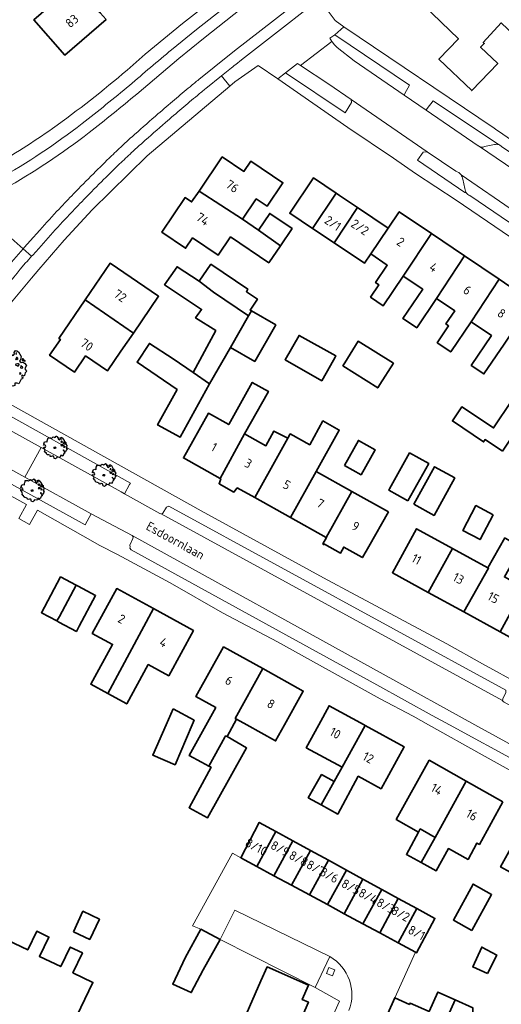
# Model space of a CAD drawing. Header units: metres. Extents: x 152391 to 157968, y 462336 to 467280.
# Tile 481 of 656: x 154273 to 154345, y 466458 to 466605. Entities that reach past the tile are written whole.
import ezdxf
from ezdxf.enums import TextEntityAlignment as Align

# ---------------------------------------------------------------- set-up
doc = ezdxf.new("R2010")
doc.units = ezdxf.units.M
doc.header["$LTSCALE"] = 0.75
doc.layers.get('0').update_dxf_attribs({"lineweight": 25})
for name, color, linetype, lineweight in [('B-GV-GR-BOOM-S', 252, 'Continuous', 25), ('B-WE-GR-BEPLANTING_CULTUUR_BODEMBEDEKKER-GV', 251, 'Continuous', 18), ('B-WE-GR-GROENVOORZIENING-GV', 251, 'Continuous', 18), ('B-WE-OG-BEBOUWING-GV', 6, 'Continuous', 35), ('B-WE-OG-BEBOUWING-T18', 1, 'Continuous', 18), ('B-WE-OG-TERREIN_CULTUURSCHEIDING-GV', 251, 'Continuous', 18), ('B-WE-OG-TOPOGRAFIE-T18', 1, 'Continuous', 18), ('B-WE-VH-VERHARDING_ASFALT-GV', 251, 'Continuous', 18), ('B-WE-VH-VERHARDING_BETONSTRAATSTEEN-GV', 251, 'Continuous', 18), ('B-WE-VH-VERHARDING_STRAATBAKSTEEN-GV', 251, 'Continuous', 18), ('B-WE-VH-VERHARDING_TEGEL-GV', 251, 'Continuous', 18)]:
    doc.layers.add(name, color=color, linetype=linetype, lineweight=lineweight)
doc.styles.add('NLCS-ISO-M750-T18', font='NLCS-ISO.ttf', dxfattribs={"height": 1.35})

# ---------------------------------------------------------------- blocks, each defined once
blk = doc.blocks.new('SGR-BOOM_21_30')
at = {"linetype": 'Continuous'}
for p, q in [((-1.05, 1.33), (-1.02, 1.5)), ((-1.02, 1.5), (-0.67, 1.5)), ((-0.67, 1.5), (-0.52, 1.43)), ((-0.47, 1.45), (-0.37, 1.55)), ((-0.37, 1.55), (-0.23, 1.65)), ((-0.23, 1.65), (-0.13, 1.58)), ((-0.13, 1.58), (-0.06, 1.52)), ((-0.06, 1.52), (0.07, 1.58)), ((0.07, 1.58), (0.2, 1.71)), ((0.2, 1.71), (0.26, 1.73)), ((0.26, 1.73), (0.33, 1.7)), ((0.33, 1.7), (0.39, 1.65)), ((0.4, 1.53), (0.38, 1.5)), ((0.38, 1.5), (0.53, 1.52)), ((0.39, 1.65), (0.4, 1.53)), ((0.54, 1.48), (0.51, 1.29)), ((0.53, 1.52), (0.54, 1.48)), ((0.79, 1.4), (0.89, 1.56)), ((0.89, 1.56), (1.02, 1.53)), ((1.02, 1.53), (1.16, 1.45)), ((-1.7, 0.37), (-1.66, 0.48)), ((-1.49, 0.41), (-1.7, 0.37)), ((-1.68, -0.03), (-1.67, 0.09)), ((-1.67, 0.09), (-1.39, 0.07)), ((-1.66, 0.48), (-1.6, 0.53)), ((-1.63, 0.58), (-1.53, 0.87)), ((-1.6, 0.53), (-1.63, 0.58)), ((-1.53, 0.87), (-1.46, 0.86)), ((-1.42, 0.33), (-1.49, 0.41)), ((-1.46, 0.86), (-1.34, 0.91)), ((-1.33, 0.18), (-1.42, 0.33)), ((-1.39, 0.07), (-1.33, 0.18)), ((-1.34, 0.91), (-1.18, 0.86)), ((-1.18, 0.86), (-1.12, 0.92)), ((-1.13, 1.09), (-1.11, 1.19)), ((-1.12, 0.92), (-1.13, 1.09)), ((-1.11, 1.19), (-1.05, 1.33)), ((-0.52, 1.43), (-0.47, 1.45)), ((0.51, 1.29), (0.57, 1.24)), ((0.57, 1.24), (0.69, 1.15)), ((0.69, 1.15), (0.75, 1.2)), ((0.75, 1.2), (0.8, 1.29)), ((0.8, 1.29), (0.79, 1.4)), ((0.94, 0.91), (0.89, 0.87)), ((0.89, 0.87), (0.93, 0.83)), ((0.93, 0.41), (0.89, 0.33)), ((0.89, 0.33), (1.03, 0.32)), ((0.97, 1.37), (0.93, 1.33)), ((0.93, 1.33), (0.95, 1.25)), ((0.93, 0.83), (0.98, 0.84)), ((1.05, 0.46), (0.93, 0.41)), ((0.97, 0.97), (0.94, 0.91)), ((0.95, 1.25), (0.96, 1.24)), ((0.96, 1.27), (0.97, 1.37)), ((1.03, 0.97), (0.97, 0.97)), ((0.98, 0.84), (1.03, 0.78)), ((1.08, 0.94), (1.03, 0.97)), ((1.03, 0.78), (1.08, 0.84)), ((1.03, 0.32), (1.11, 0.25)), ((1.11, 0.46), (1.05, 0.46)), ((1.12, 0.87), (1.08, 0.94)), ((1.08, 0.84), (1.12, 0.87)), ((1.22, 0.4), (1.11, 0.46)), ((1.11, 0.25), (1.2, 0.37)), ((1.16, 1.45), (1.25, 1.27)), ((1.2, 0.37), (1.24, 0.41)), ((1.32, 0.79), (1.23, 0.69)), ((1.23, 0.69), (1.27, 0.63)), ((1.25, 1.27), (1.38, 1.06)), ((1.27, 0.63), (1.38, 0.56)), ((1.34, 0.18), (1.31, 0.1)), ((1.43, 0.05), (1.31, 0.1)), ((1.38, 1.06), (1.32, 0.79)), ((1.36, 0.3), (1.34, 0.23)), ((1.34, 0.23), (1.34, 0.18)), ((1.43, 0.23), (1.36, 0.3)), ((1.38, 0.56), (1.44, 0.6)), ((1.47, 0.2), (1.43, 0.23)), ((1.43, 0.05), (1.51, 0.14)), ((1.47, 0.86), (1.44, 0.81)), ((1.44, 0.81), (1.46, 0.74)), ((1.44, 0.6), (1.57, 0.56)), ((1.46, 0.74), (1.53, 0.69)), ((1.54, 0.86), (1.47, 0.86)), ((1.51, 0.14), (1.47, 0.2)), ((1.53, 0.73), (1.64, 0.68)), ((1.53, 0.69), (1.54, 0.73)), ((1.62, 0.76), (1.54, 0.86)), ((1.57, 0.56), (1.64, 0.51)), ((1.73, 0.71), (1.62, 0.76)), ((1.64, 0.68), (1.73, 0.71)), ((1.64, 0.51), (1.81, 0.32)), ((1.72, 0.1), (1.67, 0.04)), ((1.67, 0.04), (1.76, -0.09)), ((1.81, 0.32), (1.72, 0.1)), ((-1.54, -0.18), (-1.68, -0.03)), ((-1.55, -0.51), (-1.49, -0.42)), ((-1.35, -0.75), (-1.55, -0.51)), ((-1.44, -0.32), (-1.54, -0.18)), ((-1.49, -0.42), (-1.44, -0.32)), ((-1.25, -0.78), (-1.35, -0.75)), ((-1.27, -0.9), (-1.25, -0.78)), ((-1.11, -1.05), (-1.27, -0.9)), ((-0.91, -1.08), (-1.11, -1.05)), ((-0.67, -1.18), (-0.91, -1.08)), ((-0.68, -1.29), (-0.67, -1.18)), ((-0.55, -1.33), (-0.68, -1.29)), ((-0.4, -1.26), (-0.55, -1.33)), ((-0.19, -1.28), (-0.4, -1.26)), ((-0.16, -1.43), (-0.19, -1.28)), ((-0.13, -1.49), (-0.16, -1.43)), ((0.36, -1.38), (0.25, -1.52)), ((0.68, -1.44), (0.36, -1.38)), ((0.83, -1.36), (0.68, -1.44)), ((0.84, -1.16), (0.83, -1.36)), ((1.03, -1.18), (0.84, -1.16)), ((1.18, -1.24), (1.03, -1.18)), ((1.29, -1.01), (1.18, -1.24)), ((1.29, -0.29), (1.24, -0.36)), ((1.24, -0.36), (1.25, -0.42)), ((1.26, -0.42), (1.33, -0.41)), ((1.33, -0.34), (1.29, -0.29)), ((1.36, -0.88), (1.29, -1.01)), ((1.33, -0.41), (1.33, -0.34)), ((1.37, -0.83), (1.36, -0.88)), ((1.48, -0.8), (1.37, -0.83)), ((1.46, -0.47), (1.39, -0.59)), ((1.39, -0.59), (1.43, -0.64)), ((1.43, -0.64), (1.5, -0.7)), ((1.58, -0.59), (1.46, -0.47)), ((1.5, -0.7), (1.48, -0.8)), ((1.66, -0.52), (1.58, -0.59)), ((1.68, -0.42), (1.66, -0.52)), ((1.72, -0.31), (1.68, -0.42)), ((1.84, -0.18), (1.72, -0.31)), ((1.76, -0.09), (1.84, -0.18)), ((-0.1, -1.61), (-0.13, -1.49)), ((0.11, -1.67), (-0.1, -1.61)), ((0.25, -1.52), (0.11, -1.67))]:
    blk.add_line(p, q, dxfattribs=at)
blk.add_circle((0, 0), 0.126, dxfattribs=at)
blk = doc.blocks.new('SGR-BOOM_50_100')
at = {"linetype": 'Continuous'}
for p, q in [((0.12, 2.81), (0.36, 3.04)), ((0.36, 3.04), (0.47, 3.07)), ((0.47, 3.07), (0.59, 3.02)), ((0.59, 3.02), (0.69, 2.93)), ((-2.9, 1.03), (-2.72, 1.56)), ((-2.72, 1.56), (-2.59, 1.53)), ((-2.59, 1.53), (-2.39, 1.61)), ((-2.39, 1.61), (-2.1, 1.53)), ((-2.1, 1.53), (-1.99, 1.64)), ((-2.01, 1.93), (-1.97, 2.11)), ((-1.99, 1.64), (-2.01, 1.93)), ((-1.97, 2.11), (-1.87, 2.37)), ((-1.87, 2.37), (-1.81, 2.66)), ((-1.81, 2.66), (-1.19, 2.66)), ((-1.19, 2.66), (-0.92, 2.55)), ((-0.92, 2.55), (-0.84, 2.58)), ((-0.84, 2.58), (-0.65, 2.75)), ((-0.65, 2.75), (-0.4, 2.93)), ((-0.4, 2.93), (-0.24, 2.81)), ((-0.24, 2.81), (-0.11, 2.69)), ((-0.11, 2.69), (0.12, 2.81)), ((0.72, 2.72), (0.67, 2.66)), ((0.67, 2.66), (0.94, 2.69)), ((0.69, 2.93), (0.72, 2.72)), ((0.96, 2.64), (0.9, 2.29)), ((0.9, 2.29), (1, 2.2)), ((0.94, 2.69), (0.96, 2.64)), ((1, 2.2), (1.23, 2.05)), ((1.23, 2.05), (1.34, 2.14)), ((1.34, 2.14), (1.42, 2.29)), ((1.4, 2.49), (1.58, 2.78)), ((1.42, 2.29), (1.4, 2.49)), ((1.58, 2.78), (1.81, 2.72)), ((1.67, 1.61), (1.58, 1.56)), ((1.58, 1.56), (1.65, 1.47)), ((1.73, 2.43), (1.65, 2.37)), ((1.65, 2.37), (1.69, 2.23)), ((1.65, 1.47), (1.75, 1.5)), ((1.73, 1.73), (1.67, 1.61)), ((1.69, 2.23), (1.71, 2.2)), ((1.71, 2.26), (1.73, 2.43)), ((1.83, 1.73), (1.73, 1.73)), ((1.75, 1.5), (1.83, 1.38)), ((1.81, 2.72), (2.06, 2.58)), ((1.91, 1.67), (1.83, 1.73)), ((1.83, 1.38), (1.91, 1.5)), ((2, 1.56), (1.91, 1.67)), ((1.91, 1.5), (2, 1.56)), ((2.06, 2.58), (2.22, 2.26)), ((2.22, 2.26), (2.45, 1.88)), ((2.45, 1.88), (2.35, 1.41)), ((2.62, 1.53), (2.56, 1.44)), ((2.74, 1.53), (2.62, 1.53)), ((2.89, 1.35), (2.74, 1.53)), ((-3.03, 0.65), (-2.94, 0.85)), ((-2.65, 0.74), (-3.03, 0.65)), ((-2.99, -0.05), (-2.96, 0.15)), ((-2.96, 0.15), (-2.47, 0.12)), ((-2.94, 0.85), (-2.84, 0.94)), ((-2.84, 0.94), (-2.9, 1.03)), ((-2.53, 0.59), (-2.65, 0.74)), ((-2.37, 0.33), (-2.53, 0.59)), ((-2.47, 0.12), (-2.37, 0.33)), ((1.65, 0.74), (1.58, 0.59)), ((1.58, 0.59), (1.83, 0.56)), ((1.87, 0.82), (1.65, 0.74)), ((1.83, 0.56), (1.98, 0.45)), ((1.98, 0.82), (1.87, 0.82)), ((2.16, 0.71), (1.98, 0.82)), ((1.98, 0.45), (2.14, 0.65)), ((2.14, 0.65), (2.2, 0.74)), ((2.35, 1.41), (2.18, 1.23)), ((2.18, 1.23), (2.27, 1.12)), ((2.27, 1.12), (2.45, 1)), ((2.39, 0.33), (2.33, 0.18)), ((2.55, 0.09), (2.33, 0.18)), ((2.41, 0.53), (2.39, 0.42)), ((2.39, 0.42), (2.39, 0.33)), ((2.53, 0.42), (2.41, 0.53)), ((2.45, 1), (2.56, 1.06)), ((2.62, 0.36), (2.53, 0.42)), ((2.55, 0.09), (2.68, 0.24)), ((2.56, 1.44), (2.6, 1.32)), ((2.56, 1.06), (2.78, 1)), ((2.6, 1.32), (2.72, 1.23)), ((2.68, 0.24), (2.62, 0.36)), ((2.72, 1.29), (2.91, 1.2)), ((2.72, 1.23), (2.74, 1.29)), ((2.78, 1), (2.91, 0.91)), ((3.07, 1.26), (2.89, 1.35)), ((2.91, 1.2), (3.07, 1.26)), ((2.91, 0.91), (3.22, 0.56)), ((3.05, 0.18), (2.97, 0.07)), ((2.97, 0.07), (3.13, -0.17)), ((3.22, 0.56), (3.05, 0.18)), ((-2.74, -0.31), (-2.99, -0.05)), ((-2.76, -0.9), (-2.65, -0.75)), ((-2.41, -1.34), (-2.76, -0.9)), ((-2.55, -0.58), (-2.74, -0.31)), ((-2.65, -0.75), (-2.55, -0.58)), ((-2.22, -1.39), (-2.41, -1.34)), ((-2.26, -1.6), (-2.22, -1.39)), ((2.29, -0.52), (2.2, -0.64)), ((2.2, -0.64), (2.22, -0.75)), ((2.25, -0.75), (2.37, -0.72)), ((2.37, -0.61), (2.29, -0.52)), ((2.37, -0.72), (2.37, -0.61)), ((2.64, -1.42), (2.43, -1.48)), ((2.6, -0.84), (2.47, -1.04)), ((2.47, -1.04), (2.53, -1.13)), ((2.53, -1.13), (2.66, -1.25)), ((2.8, -1.04), (2.6, -0.84)), ((2.66, -1.25), (2.64, -1.42)), ((2.95, -0.93), (2.8, -1.04)), ((2.99, -0.75), (2.95, -0.93)), ((3.05, -0.55), (2.99, -0.75)), ((3.28, -0.31), (3.05, -0.55)), ((3.13, -0.17), (3.28, -0.31)), ((-1.97, -1.86), (-2.26, -1.6)), ((-1.62, -1.92), (-1.97, -1.86)), ((-1.19, -2.1), (-1.62, -1.92)), ((-1.21, -2.3), (-1.19, -2.1)), ((-0.98, -2.36), (-1.21, -2.3)), ((-0.71, -2.24), (-0.98, -2.36)), ((-0.34, -2.27), (-0.71, -2.24)), ((-0.28, -2.53), (-0.34, -2.27)), ((-0.24, -2.65), (-0.28, -2.53)), ((-0.17, -2.85), (-0.24, -2.65)), ((0.2, -2.97), (-0.17, -2.85)), ((0.45, -2.71), (0.2, -2.97)), ((0.63, -2.45), (0.45, -2.71)), ((1.21, -2.56), (0.63, -2.45)), ((1.48, -2.42), (1.21, -2.56)), ((1.5, -2.07), (1.48, -2.42)), ((1.83, -2.1), (1.5, -2.07)), ((2.1, -2.21), (1.83, -2.1)), ((2.29, -1.8), (2.1, -2.21)), ((2.41, -1.57), (2.29, -1.8)), ((2.43, -1.48), (2.41, -1.57))]:
    blk.add_line(p, q, dxfattribs=at)
blk.add_circle((0, 0), 0.225, dxfattribs=at)

msp = doc.modelspace()

# ---------------------------------------------------------------- linework, layer by layer
at = {"layer": 'B-WE-GR-BEPLANTING_CULTUUR_BODEMBEDEKKER-GV'}
for points in [[(154330.37, 466594.08), (154330.47, 466594.32), (154331.16, 466595.58), (154320.02, 466603.1), (154319.26, 466602.59), (154319.56, 466602.11), (154319.6, 466602.05), (154319.97, 466601.61), (154320.38, 466601.21), (154322.9, 466599.2)], [(154314.45, 466598.82), (154312.64, 466597.4), (154321.56, 466591.43), (154322.52, 466592.97), (154322.46, 466593.43), (154322.46, 466593.43), (154319.14, 466595.71), (154314.89, 466598.53)]]:
    msp.add_lwpolyline(points, close=True, dxfattribs=at)
for points in [[(154344.48, 466586.69), (154334.71, 466593.25), (154333.82, 466592.1), (154333.64, 466591.85), (154341.45, 466586.5), (154341.46, 466586.5)], [(154342.4, 466586.4), (154343.89, 466586.69)], [(154338.08, 466582.72), (154333.82, 466585.64), (154333.22, 466585.55), (154332.38, 466584.35), (154339.43, 466579.55), (154339.7, 466579.42)], [(154339.46, 466580.12), (154339.12, 466581.52)]]:
    msp.add_lwpolyline(points, dxfattribs=at)
for points in [[(154341.46, 466586.5, 0.247608), (154342.4, 466586.4)], [(154343.89, 466586.69, -0.161561), (154344.48, 466586.69)], [(154338.87, 466582.17, 0.177729), (154338.08, 466582.72)], [(154339.12, 466581.52, 0.12716), (154338.87, 466582.17)], [(154339.7, 466579.42, -0.187785), (154339.46, 466580.12)]]:
    msp.add_lwpolyline(points, format="xyb", dxfattribs=at)
at = {"layer": 'B-WE-GR-GROENVOORZIENING-GV'}
msp.add_lwpolyline([(154320.02, 466463.37), (154319.14, 466463.74), (154318.77, 466462.85), (154319.66, 466462.48)], close=True, dxfattribs=at)
at = {"layer": 'B-WE-OG-BEBOUWING-GV'}
for points in [[(154288.01, 466609.03), (154290.26, 466611), (154286.71, 466615.07), (154281.44, 466610.46), (154281.22, 466610.71), (154275.08, 466605.35), (154279.71, 466600.04), (154285.85, 466605.41), (154284.99, 466606.39), (154283.61, 466607.97), (154286.63, 466610.61)], [(154345.18, 466609.19), (154345.07, 466609.08), (154339.72, 466614.24), (154333.27, 466607.53), (154338.49, 466602.51), (154335.57, 466599.47), (154340.46, 466594.78), (154344.35, 466598.83), (154341.8, 466601.27), (154342.34, 466601.82), (154342.18, 466601.97), (154344.87, 466604.89), (154346.87, 466602.99), (154349.2, 466605.37)], [(154299.73, 466579.73), (154306.21, 466575.55), (154308.27, 466578.59), (154309.89, 466577.49), (154312.26, 466580.99), (154307.48, 466584.24), (154306.43, 466582.68), (154303.21, 466584.86)], [(154320.21, 466579.43), (154316.82, 466581.71), (154313.29, 466576.45), (154316.68, 466574.18)], [(154306.21, 466575.55), (154299.73, 466579.73), (154298.63, 466578.12), (154297.65, 466578.78), (154294.16, 466573.63), (154297.72, 466571.21), (154298.77, 466572.75), (154302.58, 466570.17), (154304.44, 466572.91), (154310.16, 466569.03), (154311.89, 466571.59), (154308.61, 466573.92)], [(154319.92, 466572), (154323.4, 466577.28), (154320.74, 466579.08), (154320.21, 466579.43), (154316.68, 466574.18)], [(154308.61, 466573.92), (154311.89, 466571.59), (154313.64, 466574.15), (154310.3, 466576.42)], [(154323.4, 466577.28), (154319.92, 466572), (154324.44, 466568.96), (154325.38, 466570.35), (154327.99, 466574.2)], [(154330.25, 466567.06), (154334.46, 466573.41), (154329.65, 466576.66), (154327.99, 466574.2), (154325.38, 466570.35), (154327.86, 466568.68), (154326.1, 466566.08), (154326.6, 466565.73), (154325.36, 466563.91), (154327.25, 466562.62)], [(154335.21, 466563.7), (154339.4, 466570.06), (154334.46, 466573.41), (154330.25, 466567.06), (154333.16, 466565.08), (154330.2, 466560.71), (154330.45, 466560.54), (154332.25, 466559.32)], [(154289.96, 466558.54), (154293.7, 466564.03), (154286.45, 466568.97), (154282.73, 466563.52)], [(154307.14, 466561.09), (154307.56, 466561.84), (154307.39, 466561.94), (154308.45, 466563.61), (154306.81, 466564.72), (154307, 466565.11), (154301.52, 466568.82), (154299.76, 466566.28), (154301.91, 466564.65)], [(154339.4, 466570.06), (154335.21, 466563.7), (154337.94, 466561.85), (154336.61, 466559.89), (154337.02, 466559.61), (154335.32, 466557.1), (154337.33, 466555.73), (154340.36, 466560.21), (154344.55, 466566.57)], [(154301.32, 466550.96), (154304.44, 466556.38), (154307.14, 466561.09), (154301.91, 466564.65), (154299.76, 466566.28), (154296.45, 466568.45), (154294.6, 466565.75), (154300.11, 466562.07), (154299.22, 466560.79), (154302.22, 466558.91), (154298.84, 466552.65)], [(154345.29, 466556.88), (154349.52, 466563.2), (154344.55, 466566.57), (154340.36, 466560.21), (154343.41, 466558.15), (154340.4, 466553.71), (154342.29, 466552.44)], [(154289.96, 466558.54), (154282.73, 466563.52), (154278.8, 466557.74), (154279.03, 466557.59), (154277.42, 466555.22), (154281.13, 466552.69), (154282.78, 466555.11), (154286.06, 466552.88), (154288.07, 466555.82)], [(154304.44, 466556.38), (154308.06, 466554.3), (154311.19, 466559.76), (154307.56, 466561.84), (154307.14, 466561.09)], [(154301.32, 466550.96), (154298.84, 466552.65), (154295.87, 466554.68), (154292.33, 466556.99), (154290.49, 466554.17), (154296.46, 466550.1), (154293.55, 466544.82), (154296.91, 466542.96)], [(154319.36, 466553.68), (154320.08, 466554.94), (154320.18, 466555.11), (154314.67, 466558.19), (154312.6, 466554.54), (154318.07, 466551.41)], [(154326.73, 466550.83), (154328.77, 466554.03), (154323.5, 466557.3), (154321.49, 466554.07), (154321.23, 466553.64), (154326.42, 466550.35)], [(154306.55, 466543.47), (154310.09, 466549.82), (154307.68, 466551.15), (154304.17, 466544.86), (154301.13, 466546.55), (154297.4, 466539.87), (154302.91, 466536.81)], [(154345.06, 466540.89), (154348.98, 466546.75), (154346.46, 466548.45), (154343.72, 466544.37), (154339.01, 466547.53), (154337.59, 466545.41), (154342.23, 466542.28), (154342.47, 466542.63)], [(154313, 466542.81), (154311.76, 466540.57), (154308.07, 466533.94), (154313.4, 466530.97), (154317.22, 466537.83), (154320.69, 466544.05), (154318.25, 466545.41), (154316.26, 466541.84), (154313.35, 466543.46)], [(154313, 466542.81), (154310.92, 466543.9), (154309.73, 466541.7), (154306.55, 466543.47), (154302.91, 466536.81), (154302.98, 466536.77), (154302.73, 466536.01), (154304.95, 466534.78), (154305.45, 466535.39), (154308.07, 466533.94), (154311.76, 466540.57)], [(154321.46, 466538.76), (154323.95, 466537.37), (154326.03, 466541.11), (154323.54, 466542.49)], [(154330.93, 466533.45), (154334.04, 466539.03), (154331.18, 466540.62), (154328.2, 466535.26), (154328.1, 466535.06), (154329.32, 466534.34)], [(154313.4, 466530.97), (154318.74, 466528.01), (154322.56, 466534.87), (154317.22, 466537.83)], [(154331.82, 466532.97), (154334.85, 466531.29), (154337.94, 466536.89), (154334.91, 466538.56)], [(154328.04, 466531.82), (154322.56, 466534.87), (154318.74, 466528.01), (154318.77, 466527.99), (154318.23, 466527.02), (154318.41, 466526.91), (154318.46, 466527), (154320.87, 466525.66), (154321.36, 466526.55), (154324.06, 466525.05), (154324.15, 466524.99), (154325.08, 466526.62)], [(154343.68, 466531.37), (154341.1, 466532.75), (154339.13, 466529.05), (154341.71, 466527.67)], [(154333.98, 466519.78), (154337.62, 466526.34), (154332.24, 466529.3), (154328.62, 466522.73)], [(154348.25, 466520.49), (154345.35, 466522.09), (154346.89, 466524.83), (154347.84, 466526.52), (154345.48, 466527.89), (154345.41, 466527.93), (154342.89, 466523.44), (154342.98, 466523.39), (154339.28, 466516.86), (154344.7, 466513.88), (154348.31, 466520.46)], [(154337.62, 466526.34), (154333.98, 466519.78), (154339.28, 466516.86), (154342.98, 466523.39), (154342.89, 466523.44)], [(154348.25, 466520.49), (154348.31, 466520.46), (154344.7, 466513.88), (154350.05, 466510.94), (154353.67, 466517.51), (154350.68, 466519.16), (154353.08, 466523.43), (154353.02, 466523.46), (154350.64, 466524.75), (154350.59, 466524.78)], [(154281.4, 466520.85), (154279.06, 466522.1), (154276.66, 466517.6), (154276.2, 466516.75), (154278.51, 466515.52), (154278.88, 466516.2)], [(154278.51, 466515.52), (154278.8, 466515.35), (154281.41, 466513.96), (154281.83, 466514.74), (154284.27, 466519.32), (154281.67, 466520.71), (154281.4, 466520.85), (154278.88, 466516.2)], [(154286.09, 466504.68), (154292.93, 466517.36), (154287.44, 466520.36), (154283.78, 466513.66), (154286.82, 466512), (154283.57, 466506.05)], [(154292.93, 466517.36), (154286.09, 466504.68), (154288.93, 466503.12), (154292.14, 466508.99), (154295.2, 466507.32), (154298.9, 466514.09)], [(154305.34, 466500.84), (154305.14, 466500.96), (154309.24, 466508.39), (154303.4, 466511.64), (154299.28, 466504.21), (154302.22, 466502.58), (154298.24, 466495.42), (154300.08, 466494.44), (154301.21, 466493.83), (154303.59, 466498.16), (154303.69, 466498.34), (154303.92, 466498.23)], [(154309.24, 466508.39), (154305.14, 466500.96), (154305.34, 466500.84), (154306.86, 466500), (154311.18, 466497.6), (154312.51, 466500), (154315.3, 466505.03)], [(154321.09, 466493.65), (154324.55, 466499.9), (154324.38, 466500), (154319.17, 466502.85), (154317.61, 466500), (154315.74, 466496.57)], [(154295.89, 466502.41), (154294.83, 466500), (154292.83, 466495.48), (154296.15, 466494.02), (154298.7, 466500), (154299, 466500.69)], [(154324.55, 466499.9), (154321.09, 466493.65), (154319.91, 466491.52), (154317.98, 466488.03), (154320.46, 466486.67), (154323.52, 466492.32), (154326.93, 466490.45), (154330.36, 466496.73)], [(154303.92, 466498.23), (154303.69, 466498.34), (154303.59, 466498.16), (154301.21, 466493.83), (154301.54, 466493.66), (154301.18, 466493.01), (154298.24, 466487.61), (154300.99, 466486.09), (154304.38, 466492.17), (154306.83, 466496.55)], [(154339.62, 466491.6), (154334.13, 466494.71), (154329.19, 466485.85), (154332.54, 466483.98), (154332.79, 466484.43), (154333.09, 466484.26), (154335, 466483.17)], [(154317.98, 466488.03), (154319.91, 466491.52), (154318.04, 466492.55), (154316.05, 466489.09)], [(154345.11, 466488.5), (154339.62, 466491.6), (154335, 466483.17), (154332.93, 466479.4), (154335.17, 466478.18), (154336.98, 466481.5), (154339.92, 466479.89), (154341.24, 466482.32), (154341.62, 466482.12)], [(154354.52, 466483.34), (154348.99, 466486.39), (154344.78, 466478.76), (154347.64, 466477.18), (154346.33, 466474.82), (154349.02, 466473.33), (154350.33, 466475.71)], [(154305.97, 466480.13), (154308.38, 466478.83), (154311.21, 466484.06), (154308.73, 466485.41)], [(154313.77, 466482.66), (154311.21, 466484.06), (154308.38, 466478.83), (154310.93, 466477.45)], [(154332.54, 466483.98), (154330.7, 466480.62), (154332.93, 466479.4), (154335, 466483.17), (154333.09, 466484.26), (154332.79, 466484.43)], [(154316.4, 466481.22), (154313.77, 466482.66), (154310.93, 466477.45), (154313.57, 466476.02)], [(154316.4, 466481.22), (154313.57, 466476.02), (154316.25, 466474.57), (154319.07, 466479.76)], [(154319.07, 466479.76), (154316.25, 466474.57), (154318.9, 466473.14), (154321.74, 466478.3)], [(154321.74, 466478.3), (154318.9, 466473.14), (154321.42, 466471.77), (154324.2, 466476.95)], [(154324.2, 466470.26), (154327.02, 466475.41), (154324.2, 466476.95), (154321.42, 466471.77)], [(154340.49, 466469.25), (154343.43, 466474.62), (154340.67, 466476.2), (154337.72, 466470.83)], [(154327.02, 466475.41), (154324.2, 466470.26), (154326.74, 466468.89), (154329.49, 466474.06)], [(154329.48, 466467.41), (154332.28, 466472.54), (154329.49, 466474.06), (154326.74, 466468.89)], [(154280.98, 466469.08), (154283.42, 466467.93), (154284.85, 466470.95), (154282.38, 466472.13)], [(154332.28, 466472.54), (154329.48, 466467.41), (154332.06, 466466.01), (154332.22, 466465.93), (154334.96, 466471.07)], [(154300, 466469.46), (154297.65, 466465.19), (154295.8, 466461.22), (154298.56, 466459.98), (154300.35, 466463.39), (154302.88, 466467.93)], [(154342.84, 466462.84), (154344.21, 466465.6), (154341.96, 466466.78), (154340.62, 466463.83)], [(154308.99, 466461.76), (154306.43, 466455.92), (154313.53, 466452.78), (154316.07, 466458.53), (154315.15, 466458.93), (154316.11, 466461.09), (154309.89, 466463.82)], [(154336.7, 466456.01), (154337.99, 466458.9), (154335.38, 466460.05), (154334.1, 466457.16), (154331.25, 466458.41), (154331.17, 466458.23), (154328.97, 466459.22), (154325.39, 466451.16), (154332.91, 466447.82)], [(154341.25, 466454.01), (154340.63, 466456.3), (154340.63, 466457.73), (154337.99, 466458.9), (154336.7, 466456.01), (154332.91, 466447.82), (154338.73, 466445.24), (154339.15, 466446.17), (154342.4, 466453.5)]]:
    msp.add_lwpolyline(points, close=True, dxfattribs=at)
msp.add_lwpolyline([(154259.46, 466460.99), (154279.08, 466451.53), (154279.64, 466452.7), (154283.89, 466461.51), (154280.89, 466462.96), (154282.31, 466465.91), (154280.49, 466466.79), (154279.07, 466463.86), (154275.9, 466465.39), (154277.3, 466468.29), (154275.5, 466469.16), (154274.15, 466466.36), (154271.1, 466467.84)], dxfattribs=at)
at = {"layer": 'B-WE-OG-TERREIN_CULTUURSCHEIDING-GV'}
for points in [[(154267.25, 466546.33), (154269.51, 466545.08), (154276.17, 466541.44), (154288.08, 466534.8), (154288.61, 466534.5), (154289.37, 466535.89), (154289.48, 466536.1), (154266.79, 466548.74), (154265.84, 466547.03)], [(154283.63, 466531.53), (154273.71, 466537), (154269.29, 466539.43), (154267.14, 466540.6), (154264.85, 466541.84), (154264.69, 466541.94), (154263.5, 466542.63), (154262.58, 466540.98), (154282.73, 466529.87)]]:
    msp.add_lwpolyline(points, close=True, dxfattribs=at)
at = {"layer": 'B-WE-VH-VERHARDING_ASFALT-GV'}
for points in [[(154320.72, 466620.59), (154306.02, 466609.16), (154299.34, 466603.88), (154295.64, 466600.88)], [(154321.75, 466619.23), (154307.06, 466607.83), (154300.4, 466602.55), (154296.71, 466599.56), (154290.45, 466594.24)], [(154290.45, 466594.24), (154296.71, 466599.56), (154300.4, 466602.55), (154307.06, 466607.83), (154321.75, 466619.23)], [(154327.96, 466618.62), (154320.7, 466612.94), (154320.5, 466612.78), (154305.02, 466600.71), (154302.01, 466598.29), (154299.7, 466596.42)], [(154299.7, 466596.42), (154302.01, 466598.29), (154305.02, 466600.71), (154320.5, 466612.78), (154320.7, 466612.94), (154327.96, 466618.62)], [(154305.21, 466598.68), (154306.07, 466599.37), (154321.55, 466611.45), (154321.74, 466611.6), (154329.01, 466617.28)], [(154300.77, 466595.1), (154303.08, 466596.97), (154304.35, 466597.99)], [(154271.7, 466569.14), (154273.46, 466571.13), (154271.22, 466573.1), (154268.29, 466574.91), (154266.63, 466577.75), (154264.49, 466576.43)], [(154266.63, 466577.75), (154268.29, 466574.91), (154271.22, 466573.1), (154273.46, 466571.13)], [(154275.94, 466573.91), (154274.52, 466572.32), (154273.66, 466571.36), (154273.46, 466571.13), (154274.72, 466570.01), (154274.89, 466570.18), (154275.79, 466571.19), (154277.2, 466572.78)], [(154273.46, 466571.13), (154273.66, 466571.36), (154274.52, 466572.32), (154275.94, 466573.91)], [(154274.72, 466570.01), (154273.46, 466571.13), (154271.7, 466569.14)], [(154273.02, 466568.06), (154273.8, 466569.04), (154274.06, 466569.25), (154274.72, 466570.01)]]:
    msp.add_lwpolyline(points, dxfattribs=at)
for points in [[(154295.64, 466600.88, 0.002923), (154292.49, 466598.23)], [(154292.49, 466598.23, 0.002765), (154289.36, 466595.55)], [(154304.35, 466597.99, -0.003268), (154305.21, 466598.68)], [(154289.36, 466595.55, -0.005161), (154282.28, 466589.83)], [(154298.4, 466595.35, 0.00348), (154296.07, 466593.39)], [(154296.07, 466593.39, -0.00348), (154298.4, 466595.35)], [(154299.7, 466596.42, 0.00168), (154298.4, 466595.35)], [(154298.4, 466595.35, -0.00168), (154299.7, 466596.42)], [(154290.45, 466594.24, -0.005136), (154283.32, 466588.49)], [(154283.32, 466588.49, 0.005136), (154290.45, 466594.24)], [(154297.17, 466592.1, -0.003506), (154299.49, 466594.05)], [(154299.49, 466594.05, -0.002163), (154300.77, 466595.1)], [(154296.07, 466593.39, 0.002606), (154293.6, 466591.28)], [(154293.6, 466591.28, -0.002606), (154296.07, 466593.39)], [(154293.6, 466591.28, 0.003226), (154290.14, 466588.24)], [(154290.14, 466588.24, -0.003226), (154293.6, 466591.28)], [(154294.72, 466589.99, -0.002854), (154297.17, 466592.1)], [(154282.28, 466589.83, -0.036077), (154269.75, 466581.52)], [(154291.27, 466586.96, -0.003239), (154294.72, 466589.99)], [(154283.32, 466588.49, -0.036151), (154270.59, 466580.04)], [(154270.59, 466580.04, 0.036151), (154283.32, 466588.49)], [(154290.14, 466588.24, 0.00672), (154288.5, 466586.75)], [(154288.5, 466586.75, -0.00672), (154290.14, 466588.24)], [(154288.5, 466586.75, 0.005904), (154286.67, 466585.02)], [(154286.67, 466585.02, -0.005904), (154288.5, 466586.75)], [(154289.66, 466585.5, -0.006531), (154291.27, 466586.96)], [(154286.67, 466585.02, 0.004071), (154283.95, 466582.33)], [(154283.95, 466582.33, -0.004071), (154286.67, 466585.02)], [(154287.86, 466583.8, -0.006271), (154289.66, 466585.5)], [(154285.15, 466581.13, -0.004094), (154287.86, 466583.8)], [(154283.95, 466582.33, 0.003864), (154280.99, 466579.34)], [(154280.99, 466579.34, -0.003864), (154283.95, 466582.33)], [(154282.21, 466578.15, -0.003887), (154285.15, 466581.13)], [(154280.99, 466579.34, 0.004746), (154278.83, 466577.07)], [(154278.83, 466577.07, -0.004746), (154280.99, 466579.34)], [(154280.07, 466575.91, -0.005018), (154282.21, 466578.15)], [(154278.83, 466577.07, 0.004959), (154275.94, 466573.91)], [(154275.94, 466573.91, -0.004959), (154278.83, 466577.07)], [(154277.2, 466572.78, -0.005163), (154280.07, 466575.91)], [(154265.92, 466558.58, -0.021103), (154273.02, 466568.06)]]:
    msp.add_lwpolyline(points, format="xyb", dxfattribs=at)
msp.add_lwpolyline([(154273.71, 466537), (154276.17, 466541.44), (154269.51, 466545.08), (154267.14, 466540.6), (154269.29, 466539.43)], close=True, dxfattribs=at)
at = {"layer": 'B-WE-VH-VERHARDING_BETONSTRAATSTEEN-GV'}
for points in [[(154312.64, 466597.4), (154314.45, 466598.82), (154314.89, 466598.53), (154319.56, 466602.11), (154319.26, 466602.59), (154320.02, 466603.1), (154321.35, 466604.28), (154320.08, 466605.23), (154318.89, 466606.81), (154322.8, 466609.87), (154321.55, 466611.45), (154306.07, 466599.37), (154305.21, 466598.68)], [(154383.21, 466558.19), (154341.46, 466586.5), (154341.45, 466586.5), (154333.64, 466591.85), (154330.37, 466594.08), (154322.9, 466599.2), (154320.38, 466601.21), (154319.97, 466601.61), (154319.6, 466602.05), (154319.56, 466602.11), (154314.89, 466598.53), (154319.14, 466595.71), (154322.46, 466593.43), (154322.46, 466593.43), (154333.82, 466585.64), (154338.08, 466582.72)], [(154304.35, 466597.99), (154303.08, 466596.97), (154304.32, 466595.42), (154305.07, 466596.06), (154308.57, 466598.53), (154311.49, 466596.51), (154312.64, 466597.4)], [(154338.87, 466582.17), (154379.45, 466554.27)]]:
    msp.add_lwpolyline(points, dxfattribs=at)
for points in [[(154305.21, 466598.68, 0.003268), (154304.35, 466597.99)], [(154338.08, 466582.72, -0.177729), (154338.87, 466582.17)]]:
    msp.add_lwpolyline(points, format="xyb", dxfattribs=at)
for points in [[(154327.22, 466507.57), (154340.92, 466500), (154348.63, 466495.78), (154369.45, 466484.38), (154371.88, 466488.82), (154354.53, 466498.29), (154354.36, 466498.47), (154354.37, 466498.49), (154351.61, 466500), (154351.3, 466500.27), (154351.1, 466500.21), (154345.3, 466503.39), (154345.15, 466503.49), (154345.05, 466503.64), (154294.06, 466531.5), (154294.02, 466531.5), (154293.87, 466531.55), (154288.61, 466534.5), (154288.08, 466534.8), (154276.17, 466541.44), (154273.71, 466537), (154283.63, 466531.53), (154289.73, 466528.28)], [(154295.23, 466532.69), (154294.88, 466532.54), (154294.32, 466531.64), (154294.17, 466531.49), (154294.06, 466531.5), (154345.05, 466503.64), (154345.1, 466503.89), (154345.55, 466504.83), (154345.55, 466505.18)], [(154289.73, 466528.28), (154289.92, 466528.08), (154289.87, 466527.83), (154289.42, 466526.83), (154289.47, 466526.58), (154289.42, 466526.38), (154289.62, 466526.13), (154326.28, 466505.95), (154334.57, 466501.39), (154337.13, 466500), (154347.76, 466494.21), (154376.17, 466478.73), (154392.79, 466469.62), (154394.97, 466470.4), (154384.3, 466476.25), (154369.45, 466484.38), (154348.63, 466495.78), (154340.92, 466500), (154327.22, 466507.57)]]:
    msp.add_lwpolyline(points, close=True, dxfattribs=at)
at = {"layer": 'B-WE-VH-VERHARDING_STRAATBAKSTEEN-GV'}
for points in [[(154342.4, 466586.4, -0.247608), (154341.46, 466586.5)], [(154344.48, 466586.69, 0.161561), (154343.89, 466586.69)], [(154344.89, 466586.43, 0.129863), (154344.48, 466586.69)], [(154338.87, 466582.17, -0.12716), (154339.12, 466581.52)], [(154339.46, 466580.12, 0.187785), (154339.7, 466579.42)], [(154339.7, 466579.42, 0.138279), (154340.16, 466579.11)]]:
    msp.add_lwpolyline(points, format="xyb", dxfattribs=at)
for points in [[(154341.46, 466586.5), (154383.21, 466558.19)], [(154343.89, 466586.69), (154342.4, 466586.4)], [(154381.86, 466561.29), (154381.78, 466561.35), (154344.89, 466586.43)], [(154377.91, 466553.98), (154379.45, 466554.27), (154338.87, 466582.17)], [(154339.12, 466581.52), (154339.46, 466580.12)], [(154340.16, 466579.11), (154356.72, 466567.83), (154376.86, 466554.28)]]:
    msp.add_lwpolyline(points, dxfattribs=at)
at = {"layer": 'B-WE-VH-VERHARDING_TEGEL-GV'}
for points in [[(154355.99, 466658.97), (154345.05, 466646.15), (154335.7, 466636.42), (154331.79, 466632.63), (154322.38, 466624.47), (154317.54, 466620.45), (154317.2, 466620.75), (154302.81, 466610.35), (154303.3, 466609.5), (154297.25, 466604.79), (154291.7, 466600.23), (154289, 466597.83)], [(154295.64, 466600.88), (154299.34, 466603.88), (154306.02, 466609.16), (154320.72, 466620.59)], [(154321.35, 466604.28), (154320.02, 466603.1), (154331.16, 466595.58), (154330.47, 466594.32), (154330.37, 466594.08), (154333.64, 466591.85), (154333.82, 466592.1), (154334.71, 466593.25), (154344.48, 466586.69)], [(154344.89, 466586.43), (154381.78, 466561.35), (154381.86, 466561.29), (154386.61, 466558.06), (154387.57, 466559.47), (154383.08, 466562.44), (154372.37, 466569.79), (154364.53, 466575.08), (154356.7, 466580.22), (154345.09, 466588.26), (154344, 466589.02), (154343.82, 466589.14), (154321.35, 466604.28)], [(154304.32, 466595.42), (154303.08, 466596.97), (154300.77, 466595.1)], [(154321.56, 466591.43), (154312.64, 466597.4), (154311.49, 466596.51), (154321.96, 466589.27), (154328.8, 466584.68), (154332.07, 466582.36), (154338.12, 466578.38), (154353.15, 466568.16), (154360.19, 466563.42), (154367.48, 466558.69), (154372.59, 466555.01), (154377.5, 466551.69), (154383.75, 466547.6), (154384.6, 466549.01), (154384.51, 466549.07), (154377.41, 466553.86), (154377.11, 466554.07), (154377.08, 466554.09)], [(154264.8, 466553.66), (154268.48, 466558.81), (154271.18, 466562.36), (154271.7, 466563.15), (154274.71, 466566.72), (154275.8, 466568.02), (154279.61, 466572.44), (154283.77, 466576.96), (154291.97, 466585), (154304.32, 466595.42)], [(154339.7, 466579.42), (154339.43, 466579.55), (154332.38, 466584.35), (154333.22, 466585.55), (154333.82, 466585.64), (154322.46, 466593.43), (154322.52, 466592.97), (154321.56, 466591.43)], [(154376.86, 466554.28), (154356.72, 466567.83), (154340.16, 466579.11)], [(154277.2, 466572.78), (154275.79, 466571.19), (154274.89, 466570.18), (154274.72, 466570.01), (154274.06, 466569.25), (154273.8, 466569.04), (154273.02, 466568.06)], [(154353.31, 466502.94), (154342.08, 466509.1), (154336.77, 466512.08), (154324.02, 466518.92), (154323.14, 466519.39), (154318.31, 466521.98), (154300.05, 466531.97), (154267.55, 466550.1)], [(154266.79, 466548.74), (154289.48, 466536.1), (154289.37, 466535.89), (154288.61, 466534.5), (154293.87, 466531.55), (154294.02, 466531.5), (154294.06, 466531.5), (154294.17, 466531.49), (154294.32, 466531.64), (154294.88, 466532.54), (154295.23, 466532.69), (154345.55, 466505.18)], [(154289.62, 466526.13), (154289.42, 466526.38), (154289.47, 466526.58), (154289.42, 466526.83), (154289.87, 466527.83), (154289.92, 466528.08), (154289.73, 466528.28), (154283.63, 466531.53), (154282.73, 466529.87), (154262.58, 466540.98)], [(154261.82, 466539.57), (154273.98, 466532.93), (154272.83, 466530.83), (154274.43, 466529.95), (154275.59, 466532.05), (154282.37, 466528.25), (154284.94, 466526.8), (154287.57, 466525.46), (154295.41, 466521.22), (154303.25, 466516.72), (154311.44, 466512.38), (154326.77, 466503.9), (154331.72, 466501.29), (154334.03, 466500), (154342.01, 466495.52), (154346.95, 466492.77), (154349.36, 466491.43), (154354.17, 466488.81), (154395.56, 466466.07), (154396.92, 466464.82), (154401.37, 466462.5)], [(154398.13, 466468.74), (154394.97, 466470.4), (154392.79, 466469.62), (154376.17, 466478.73), (154347.76, 466494.21), (154337.13, 466500), (154334.57, 466501.39), (154326.28, 466505.95), (154289.62, 466526.13)], [(154323.33, 466447.23), (154323.98, 466448.64), (154325.39, 466451.16), (154328.97, 466459.22), (154332.06, 466466.01), (154329.48, 466467.41), (154326.74, 466468.89), (154324.2, 466470.26), (154321.42, 466471.77), (154318.9, 466473.14), (154316.25, 466474.57), (154313.57, 466476.02), (154310.93, 466477.45), (154308.38, 466478.83), (154305.97, 466480.13), (154304.72, 466480.82), (154298.78, 466469.94), (154300, 466469.46), (154302.88, 466467.93)], [(154302.88, 466467.93), (154305.06, 466472.32), (154319.28, 466465.36)], [(154319.28, 466465.36), (154317.06, 466460.73), (154320.72, 466458.69), (154314.76, 466445.46), (154314.38, 466444.57), (154312.31, 466439.75), (154310.43, 466435.61), (154314.44, 466433.73), (154311.43, 466426.6), (154308.93, 466420.97), (154306.42, 466415.18), (154303.86, 466409.52), (154303.23, 466408.03)]]:
    msp.add_lwpolyline(points, dxfattribs=at)
for points in [[(154292.49, 466598.23, -0.002923), (154295.64, 466600.88)], [(154289.36, 466595.55, -0.002765), (154292.49, 466598.23)], [(154289, 466597.83, -0.019536), (154277.84, 466589.08)], [(154282.28, 466589.83, 0.005161), (154289.36, 466595.55)], [(154299.49, 466594.05, 0.003506), (154297.17, 466592.1)], [(154300.77, 466595.1, 0.002163), (154299.49, 466594.05)], [(154297.17, 466592.1, 0.002854), (154294.72, 466589.99)], [(154269.75, 466581.52, 0.036077), (154282.28, 466589.83)], [(154294.72, 466589.99, 0.003239), (154291.27, 466586.96)], [(154277.84, 466589.08, -0.020753), (154268.95, 466583.44)], [(154291.27, 466586.96, 0.006531), (154289.66, 466585.5)], [(154344.48, 466586.69, -0.129863), (154344.89, 466586.43)], [(154289.66, 466585.5, 0.006271), (154287.86, 466583.8)], [(154287.86, 466583.8, 0.004094), (154285.15, 466581.13)], [(154285.15, 466581.13, 0.003887), (154282.21, 466578.15)], [(154340.16, 466579.11, -0.138279), (154339.7, 466579.42)], [(154282.21, 466578.15, 0.005018), (154280.07, 466575.91)], [(154280.07, 466575.91, 0.005163), (154277.2, 466572.78)], [(154273.02, 466568.06, 0.021103), (154265.92, 466558.58)], [(154322.13, 466457.29, 0.36689), (154319.28, 466465.36)], [(154319.28, 466465.36, -0.36689), (154322.13, 466457.29)]]:
    msp.add_lwpolyline(points, format="xyb", dxfattribs=at)
for points in [[(154319.28, 466465.36), (154305.06, 466472.32), (154302.88, 466467.93), (154317.06, 466460.73)], [(154320.02, 466463.37), (154319.66, 466462.48), (154318.77, 466462.85), (154319.14, 466463.74)]]:
    msp.add_lwpolyline(points, close=True, dxfattribs=at)

# ---------------------------------------------------------------- block references
at = {"layer": 'B-GV-GR-BOOM-S', "transparency": 33554559}
for name, p in [('SGR-BOOM_50_100', (154270.73, 466553.14)), ('SGR-BOOM_21_30', (154278.2, 466541.4)), ('SGR-BOOM_21_30', (154285.5, 466537.3)), ('SGR-BOOM_21_30', (154274.8, 466535))]:
    msp.add_blockref(name, p, dxfattribs=at)

# ---------------------------------------------------------------- texts
at = {"layer": 'B-WE-OG-BEBOUWING-T18', "style": 'NLCS-ISO-M750-T18'}
for s, rotation, p in [('83', 41.1, (154280.75, 466605.17)), ('76', 325.8, (154304.71, 466580.46)), ('74', 325.8, (154300.3, 466575.56)), ('2/1', 326, (154319.73, 466574.94)), ('2/2', 326.1, (154323.78, 466574.35)), ('2', 325.9, (154329.85, 466572.16)), ('4', 325.9, (154334.77, 466568.36)), ('72', 325.7, (154287.97, 466564.1)), ('6', 325.9, (154339.82, 466564.94)), ('8', 325.9, (154344.93, 466561.48)), ('70', 325.7, (154282.98, 466556.78)), ('1', 330.9, (154301.98, 466541.5)), ('3', 330.9, (154307.09, 466539.06)), ('5', 330.9, (154312.85, 466535.85)), ('7', 330.9, (154317.86, 466533.07)), ('9', 330.9, (154323.12, 466529.68)), ('11', 331.2, (154332.22, 466524.74)), ('13', 331.2, (154338.49, 466521.86)), ('15', 331.2, (154343.7, 466519)), ('2', 331.4, (154288.17, 466515.82)), ('4', 331.4, (154294.43, 466512.3)), ('6', 331, (154304.21, 466506.61)), ('8', 331, (154310.49, 466503.12)), ('10', 331.3, (154320.09, 466498.75)), ('12', 331.3, (154325.02, 466495.09)), ('14', 330.7, (154335.25, 466490.38)), ('16', 330.5, (154340.48, 466486.52)), ('8/10', 332.4, (154308.3, 466481.75)), ('8/9', 331.6, (154311.85, 466481.5)), ('8/8', 331.6, (154314.61, 466480)), ('8/7', 331.6, (154317.18, 466478.62)), ('8/6', 331.6, (154319.19, 466477.53)), ('8/5', 331.6, (154322.43, 466475.78)), ('8/4', 331.6, (154324.99, 466474.39)), ('8/3', 331.6, (154327.65, 466472.95)), ('8/2', 331.6, (154329.84, 466471.76)), ('8/1', 331.9, (154332.24, 466468.93))]:
    msp.add_text(s, height=1.35, rotation=rotation, dxfattribs=at).set_placement(p, align=Align.MIDDLE)
at = {"layer": 'B-WE-OG-TOPOGRAFIE-T18', "style": 'NLCS-ISO-M750-T18'}
msp.add_text('Esdoornlaan', height=1.35, rotation=331.1, dxfattribs=at).set_placement((154296.2, 466527.54), align=Align.MIDDLE)

doc.saveas('drawing.dxf')
